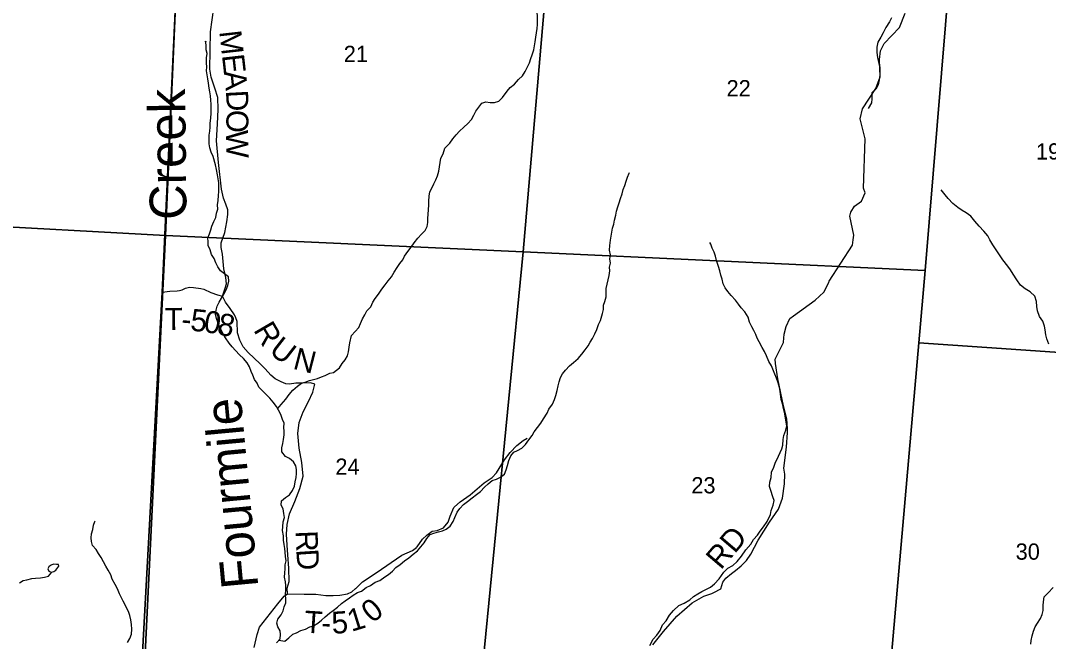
# Model space of a CAD drawing. Extents: x 1578669 to 1989827, y 208020 to 553079.
# Drawn here: x 1846121 to 1860103, y 385917 to 394363 of the extents above; entities that cross this region are included whole.
import ezdxf

# ---------------------------------------------------------------- set-up
doc = ezdxf.new("R2010")
doc.units = 0
for name, color, linetype in [('GM_X_County_Road', 7, 'Continuous'), ('GM_X_County_Road_Text', 7, 'Continuous'), ('GM_X_Minor_Lake', 7, 'Continuous'), ('GM_X_Minor_River', 7, 'Continuous'), ('GM_X_Minor_River_Text', 7, 'Continuous'), ('GM_X_Section', 7, 'Continuous'), ('GM_X_Section_Text', 7, 'Continuous'), ('GM_X_Township', 7, 'Continuous'), ('GM_X_Township_Road', 7, 'Continuous'), ('GM_X_Township_Road_Text', 7, 'Continuous')]:
    doc.layers.add(name, color=color, linetype=linetype)

msp = doc.modelspace()

# ---------------------------------------------------------------- linework, layer by layer
at = {"layer": 'GM_X_County_Road'}
msp.add_lwpolyline([(1849299, 385833), (1849339, 386012), (1849371, 386112), (1849473, 386240), (1849623, 386431), (1849709, 386532), (1849752, 386563), (1849746, 386644), (1849776, 386732), (1849772, 386913), (1849756, 387097), (1849748, 387229), (1849739, 387378), (1849747, 387510), (1849779, 387652), (1849851, 387823), (1849921, 387997), (1849964, 388164), (1849946, 388352), (1849910, 388545), (1849891, 388745), (1849909, 388896), (1849967, 389042), (1850039, 389181), (1850097, 389307), (1850121, 389397), (1850124, 389419), (1850064, 389433), (1849932, 389429), (1849868, 389429), (1849780, 389419), (1849732, 389423), (1849668, 389447), (1849586, 389491), (1849526, 389539), (1849447, 389625), (1849381, 389693), (1849301, 389771), (1849219, 389849), (1849149, 389925), (1849104, 390013), (1849072, 390116), (1849068, 390271), (1849050, 390319), (1849031, 390360), (1848972, 390445), (1848907, 390533), (1848866, 390613), (1848901, 390709), (1848921, 390781), (1848913, 390869), (1848885, 390984), (1848868, 391184), (1848852, 391276), (1848852, 391339), (1848900, 391479), (1848926, 391623), (1848941, 391724), (1848939, 391786), (1848913, 391866), (1848881, 391946), (1848853, 392071), (1848812, 392431), (1848788, 392728), (1848799, 392957), (1848809, 393151), (1848805, 393314), (1848763, 393442), (1848714, 393592), (1848694, 393701), (1848707, 394210), (1848749, 394535)], dxfattribs=at)
at = {"layer": 'GM_X_Minor_Lake'}
for points in [[(1846575, 386867), (1846599, 386885), (1846617, 386904), (1846630, 386924), (1846644, 386942), (1846637, 386962), (1846611, 386965), (1846575, 386970), (1846549, 386960), (1846529, 386949), (1846506, 386931), (1846493, 386904), (1846505, 386871), (1846538, 386858)], [(1846538, 386858), (1846575, 386867)]]:
    msp.add_lwpolyline(points, dxfattribs=at)
at = {"layer": 'GM_X_Minor_River'}
for points in [[(1853153, 394361), (1853153, 394419), (1853148, 394477), (1853141, 394519)], [(1849619, 389087), (1849668, 389140), (1849729, 389211), (1849777, 389276), (1849825, 389334), (1849888, 389389), (1849941, 389429), (1849991, 389442), (1850052, 389465), (1850105, 389481), (1850161, 389492), (1850215, 389518), (1850266, 389535), (1850329, 389568), (1850379, 389574), (1850459, 389640), (1850494, 389699), (1850536, 389750), (1850569, 389804), (1850582, 389855), (1850592, 389921), (1850599, 389977), (1850622, 390081), (1850673, 390133), (1850721, 390186), (1850746, 390244), (1850772, 390307), (1850803, 390362), (1850833, 390416), (1850884, 390470), (1850914, 390530), (1850947, 390581), (1850989, 390640), (1851034, 390711), (1851080, 390766), (1851121, 390823), (1851169, 390877), (1851204, 390941), (1851242, 391002), (1851281, 391057), (1851321, 391108), (1851344, 391159), (1851390, 391220), (1851433, 391281), (1851475, 391338), (1851524, 391401), (1851576, 391458), (1851623, 391509), (1851652, 391560), (1851660, 391616), (1851663, 391674), (1851665, 391724), (1851672, 391792), (1851674, 391852), (1851673, 391908), (1851679, 391972), (1851689, 392032), (1851714, 392083), (1851741, 392140), (1851771, 392194), (1851792, 392251), (1851812, 392313), (1851819, 392373), (1851831, 392434), (1851837, 392492), (1851870, 392552), (1851892, 392625), (1851960, 392697), (1852003, 392754), (1852047, 392807), (1852092, 392860), (1852153, 392911), (1852207, 392963), (1852256, 393018), (1852288, 393077), (1852315, 393129), (1852355, 393186), (1852394, 393237), (1852450, 393255), (1852508, 393246), (1852570, 393250), (1852627, 393265), (1852678, 393314), (1852742, 393400), (1852781, 393451), (1852841, 393498), (1852894, 393560), (1852950, 393613), (1852987, 393672), (1853017, 393731), (1853042, 393789), (1853062, 393846), (1853081, 393898), (1853103, 393966), (1853114, 394021), (1853122, 394075), (1853129, 394137), (1853139, 394197), (1853148, 394253), (1853154, 394307), (1853153, 394361)], [(1857968, 394400), (1857943, 394346), (1857892, 394267), (1857853, 394194), (1857822, 394136), (1857784, 394071), (1857769, 394001), (1857768, 393929), (1857776, 393861), (1857797, 393779), (1857808, 393728), (1857811, 393674), (1857808, 393618), (1857801, 393558), (1857785, 393488), (1857754, 393431), (1857703, 393378), (1857702, 393300), (1857697, 393242), (1857653, 393168)], [(1848813, 391982), (1848819, 392038), (1848818, 392102), (1848818, 392154), (1848809, 392209), (1848800, 392265), (1848788, 392335), (1848772, 392400), (1848743, 392513), (1848716, 392571), (1848696, 392630), (1848687, 392684), (1848685, 392738), (1848688, 392804), (1848694, 392856), (1848699, 392912), (1848702, 392966), (1848708, 393036), (1848712, 393104), (1848716, 393164), (1848715, 393224), (1848709, 393279), (1848706, 393341), (1848694, 393395), (1848689, 393445), (1848677, 393510), (1848668, 393568), (1848660, 393626), (1848651, 393681), (1848654, 393733), (1848652, 393785), (1848652, 393857), (1848661, 393913), (1848646, 393965), (1848644, 394031), (1848637, 394084), (1848645, 394079)], [(1854089, 390657), (1854087, 390716), (1854102, 390777), (1854114, 390835), (1854130, 390897), (1854137, 390959), (1854134, 391009), (1854148, 391062), (1854139, 391121), (1854145, 391177), (1854134, 391241), (1854136, 391303), (1854146, 391375), (1854155, 391429), (1854163, 391483), (1854172, 391540), (1854190, 391592), (1854201, 391648), (1854219, 391715), (1854228, 391769), (1854246, 391827), (1854265, 391882), (1854281, 391944), (1854304, 392008), (1854320, 392063), (1854341, 392117), (1854357, 392178), (1854376, 392232), (1854400, 392289), (1854406, 392295)], [(1860109, 389963), (1860082, 390035), (1860069, 390089), (1860058, 390154), (1860049, 390206), (1860025, 390272), (1859982, 390339), (1859953, 390412), (1859947, 390472), (1859942, 390540), (1859919, 390613), (1859854, 390674), (1859785, 390715), (1859724, 390765), (1859674, 390834), (1859625, 390911), (1859586, 390973), (1859549, 391024), (1859483, 391108), (1859394, 391245), (1859347, 391312), (1859308, 391379), (1859277, 391436), (1859223, 391497), (1859160, 391566), (1859101, 391635), (1859049, 391700), (1858983, 391746), (1858928, 391781), (1858869, 391820), (1858802, 391873), (1858737, 391941), (1858698, 391991), (1858642, 392061)], [(1849708, 386386), (1849728, 386441), (1849729, 386493), (1849727, 386555), (1849728, 386617), (1849728, 386676), (1849725, 386730), (1849713, 386790), (1849716, 386852), (1849722, 386904), (1849721, 386960), (1849733, 387012), (1849726, 387074), (1849720, 387130), (1849715, 387180), (1849706, 387237), (1849698, 387295), (1849697, 387355), (1849685, 387426), (1849687, 387478), (1849692, 387542), (1849710, 387605), (1849703, 387659), (1849693, 387720), (1849664, 387771), (1849670, 387828), (1849723, 387875), (1849778, 387910), (1849821, 387969), (1849849, 388028), (1849856, 388088), (1849870, 388146), (1849875, 388200), (1849877, 388256), (1849868, 388308), (1849834, 388361), (1849779, 388406), (1849727, 388434), (1849675, 388495), (1849676, 388551), (1849688, 388611), (1849699, 388663), (1849707, 388727), (1849708, 388779), (1849702, 388829), (1849707, 388887), (1849686, 388937), (1849662, 389004), (1849632, 389061), (1849605, 389114), (1849558, 389171), (1849512, 389226), (1849461, 389276), (1849414, 389327), (1849362, 389378), (1849339, 389429), (1849302, 389482), (1849282, 389539), (1849259, 389591), (1849235, 389652), (1849204, 389707), (1849156, 389766), (1849101, 389816), (1849045, 389873), (1849000, 389924), (1848961, 389976), (1848907, 390049), (1848878, 390102), (1848852, 390155), (1848825, 390209), (1848803, 390260), (1848786, 390311), (1848775, 390369), (1848781, 390425), (1848794, 390477), (1848822, 390530), (1848888, 390640), (1848916, 390700), (1848939, 390761), (1848955, 390819), (1848951, 390879), (1848894, 390919), (1848843, 390958), (1848804, 391015), (1848779, 391068), (1848755, 391128), (1848718, 391181), (1848700, 391242), (1848675, 391301), (1848675, 391353), (1848668, 391405), (1848690, 391463), (1848709, 391514), (1848722, 391566), (1848752, 391629), (1848777, 391683), (1848787, 391742), (1848804, 391796), (1848802, 391854), (1848809, 391916), (1848813, 391982)], [(1855648, 390899), (1855633, 390960), (1855617, 391016), (1855589, 391097), (1855574, 391157), (1855554, 391212), (1855529, 391265), (1855513, 391321), (1855495, 391346)], [(1854679, 385860), (1854728, 385947), (1854777, 386002), (1854823, 386067), (1854855, 386144), (1854904, 386197), (1854950, 386276), (1855002, 386340), (1855074, 386407), (1855148, 386437), (1855226, 386483), (1855277, 386528), (1855334, 386564), (1855388, 386597), (1855506, 386656), (1855559, 386702), (1855623, 386769), (1855689, 386861), (1855743, 386914), (1855808, 386952), (1855869, 387005), (1855927, 387075), (1855987, 387164), (1856055, 387240), (1856089, 387305), (1856144, 387362), (1856180, 387415), (1856227, 387474), (1856275, 387549), (1856324, 387642), (1856333, 387700), (1856359, 387773), (1856373, 387835), (1856352, 387885), (1856328, 387970), (1856310, 388025), (1856315, 388082), (1856331, 388148), (1856337, 388222), (1856366, 388287), (1856388, 388343), (1856430, 388436), (1856475, 388535), (1856488, 388589), (1856494, 388662), (1856504, 388718), (1856533, 388790), (1856543, 388851), (1856520, 388982), (1856514, 389036), (1856501, 389087), (1856490, 389137), (1856468, 389210), (1856455, 389318), (1856446, 389371), (1856426, 389435), (1856406, 389498), (1856383, 389552), (1856334, 389668), (1856298, 389727), (1856268, 389802), (1856243, 389862), (1856210, 389915), (1856168, 389991), (1856142, 390043), (1856121, 390094), (1856094, 390145), (1856070, 390197), (1856037, 390260), (1856017, 390327), (1855975, 390400), (1855922, 390456), (1855886, 390507), (1855845, 390560), (1855789, 390621), (1855740, 390675), (1855707, 390725), (1855679, 390780), (1855664, 390843), (1855648, 390899)], [(1849634, 385934), (1849714, 385921), (1849770, 385966), (1849825, 386014), (1849877, 386035), (1849934, 386065), (1849997, 386084), (1850057, 386114), (1850108, 386131), (1850163, 386168), (1850214, 386208), (1850265, 386251), (1850322, 386302), (1850375, 386340), (1850434, 386385), (1850486, 386432), (1850537, 386468), (1850594, 386511), (1850645, 386546), (1850704, 386584), (1850758, 386603), (1850823, 386651), (1850882, 386678), (1850947, 386724), (1851008, 386748), (1851077, 386797), (1851128, 386827), (1851179, 386872), (1851228, 386923), (1851286, 386966), (1851345, 387014), (1851404, 387055), (1851461, 387103), (1851520, 387148), (1851568, 387205), (1851613, 387259), (1851649, 387319), (1851692, 387373), (1851745, 387392), (1851805, 387407), (1851859, 387421), (1851912, 387446), (1851965, 387487), (1852005, 387550), (1852030, 387605), (1852062, 387674), (1852097, 387727), (1852145, 387778), (1852200, 387819), (1852263, 387869), (1852324, 387914), (1852377, 387958), (1852431, 388015), (1852484, 388060), (1852535, 388105), (1852596, 388123), (1852648, 388154), (1852702, 388194), (1852729, 388252), (1852743, 388311), (1852762, 388379), (1852792, 388440), (1852831, 388491), (1852882, 388514), (1852939, 388547), (1852992, 388595), (1853036, 388658), (1853081, 388717), (1853108, 388770), (1853152, 388827), (1853200, 388888), (1853235, 388947), (1853285, 389024), (1853306, 389078), (1853356, 389146), (1853382, 389210), (1853403, 389263), (1853421, 389329), (1853433, 389393), (1853448, 389450), (1853468, 389506), (1853495, 389557), (1853532, 389608), (1853590, 389665), (1853641, 389712), (1853704, 389768), (1853754, 389825), (1853803, 389884), (1853843, 389937), (1853870, 389988), (1853901, 390039), (1853931, 390101), (1853961, 390160), (1853984, 390230), (1854010, 390281), (1854038, 390378), (1854050, 390434), (1854053, 390490), (1854068, 390542), (1854088, 390603), (1854089, 390657)], [(1847574, 385902), (1847609, 385955), (1847631, 386017), (1847634, 386085), (1847632, 386147), (1847620, 386212), (1847607, 386272), (1847589, 386326), (1847516, 386465), (1847467, 386564), (1847439, 386633), (1847406, 386694), (1847368, 386763), (1847351, 386823), (1847311, 386888), (1847281, 386943), (1847216, 387057), (1847183, 387112), (1847152, 387169), (1847100, 387224), (1847085, 387277), (1847080, 387327), (1847088, 387383), (1847103, 387440), (1847115, 387498), (1847132, 387550), (1847137, 387560)], [(1846105, 386715), (1846157, 386744), (1846208, 386755), (1846274, 386773), (1846326, 386776), (1846394, 386782), (1846449, 386791), (1846501, 386805), (1846547, 386860)], [(1859864, 385878), (1859870, 385932), (1859881, 385992), (1859901, 386055), (1859921, 386117), (1859954, 386168), (1859996, 386231), (1860019, 386282), (1860032, 386338), (1860030, 386404), (1860035, 386456), (1860045, 386522), (1860101, 386579), (1860168, 386649)], [(1849604, 385900), (1849651, 385953), (1849659, 386010), (1849652, 386063), (1849621, 386116), (1849609, 386166), (1849620, 386220), (1849664, 386277), (1849695, 386332), (1849708, 386386)]]:
    msp.add_lwpolyline(points, dxfattribs=at)
at = {"layer": 'GM_X_Section'}
for points in [[(1848329, 396866), (1848091, 391437), (1842456, 391746), (1842840, 397128)], [(1853394, 396264), (1852960, 391218), (1848091, 391437), (1848329, 396866)], [(1858812, 395626), (1858425, 390961), (1852960, 391218), (1853394, 396264)], [(1858812, 395626), (1863024, 395342), (1862633, 389683), (1858342, 389978), (1858425, 390961)], [(1842456, 391746), (1848091, 391437), (1847802, 385474), (1841736, 385913)], [(1848091, 391437), (1852960, 391218), (1852375, 385230), (1847802, 385474)], [(1852960, 391218), (1858425, 390961), (1858342, 389978), (1857906, 385008), (1852375, 385230)], [(1858342, 389978), (1862633, 389683), (1862263, 384458), (1857885, 384732), (1857906, 385008)]]:
    msp.add_lwpolyline(points, close=True, dxfattribs=at)
at = {"layer": 'GM_X_Township'}
for points in [[(1848332, 396849), (1848049, 390667), (1847764, 385428), (1847720, 383825), (1847717, 383501), (1847692, 383178), (1847685, 382890), (1847634, 382104), (1847578, 381136), (1847558, 380743), (1847510, 379880), (1846562, 379919), (1846344, 377214), (1840776, 377532)], [(1860929, 376281), (1859031, 376400), (1858087, 376445), (1857445, 376487), (1857181, 376481), (1857403, 379215), (1854644, 379411), (1854574, 379421), (1850915, 379656), (1847913, 379862), (1847510, 379880), (1847558, 380743), (1847578, 381136), (1847634, 382104), (1847685, 382890), (1847692, 383178), (1847717, 383501), (1847720, 383825), (1847764, 385428), (1848049, 390667), (1848332, 396849)]]:
    msp.add_lwpolyline(points, dxfattribs=at)
at = {"layer": 'GM_X_Township_Road'}
for points in [[(1856633, 390346), (1856928, 390559), (1857046, 390670), (1857114, 390801), (1857122, 390816), (1857438, 391309), (1857449, 391381), (1857456, 391442), (1857401, 391703), (1857415, 391758), (1857465, 391840), (1857561, 391907), (1857610, 392018), (1857589, 392081), (1857611, 392756), (1857540, 393026), (1857573, 393161), (1857753, 393439), (1857815, 393599), (1857806, 393831), (1857817, 393952), (1857869, 394049), (1858078, 394269), (1858152, 394461)], [(1848049, 390667), (1848152, 390683), (1848252, 390685), (1848283, 390692)], [(1848283, 390692), (1848319, 390701), (1848367, 390723), (1848421, 390736), (1848473, 390733), (1848575, 390720), (1848614, 390709), (1848710, 390664), (1848799, 390634), (1848866, 390613)], [(1854723, 385872), (1854867, 386054), (1855049, 386260), (1855255, 386444), (1855415, 386535), (1855524, 386570), (1855552, 386584), (1855648, 386632), (1855673, 386725), (1855716, 386779), (1855790, 386843), (1855846, 386880), (1855925, 386945), (1855996, 387019), (1856056, 387105), (1856156, 387295), (1856311, 387541), (1856432, 387718), (1856485, 387865), (1856515, 388059), (1856517, 388191), (1856505, 388275), (1856542, 388559), (1856554, 388759), (1856553, 388808), (1856546, 388943), (1856500, 389120), (1856424, 389489), (1856392, 389700), (1856387, 389755), (1856497, 389983), (1856497, 389990), (1856510, 390097), (1856536, 390201), (1856587, 390312), (1856633, 390346)], [(1852022, 387746), (1852023, 387747), (1852102, 387814), (1852238, 387911), (1852428, 388075), (1852538, 388149), (1852596, 388212), (1852703, 388388), (1852782, 388486), (1852873, 388582), (1852957, 388649), (1853011, 388681)], [(1851508, 387198), (1851514, 387204), (1851589, 387309), (1851649, 387361), (1851721, 387417), (1851789, 387427), (1851876, 387462), (1851938, 387538), (1851967, 387622), (1852015, 387740), (1852022, 387746)], [(1850679, 386637), (1850680, 386638), (1850774, 386728), (1850959, 386851), (1851309, 387092), (1851452, 387152), (1851506, 387197), (1851508, 387198)], [(1849752, 386563), (1849978, 386560), (1850139, 386561), (1850275, 386542), (1850373, 386542), (1850465, 386545), (1850569, 386565), (1850626, 386593), (1850679, 386637)]]:
    msp.add_lwpolyline(points, dxfattribs=at)

# ---------------------------------------------------------------- texts
at = {"layer": 'GM_X_County_Road_Text'}
for s, rotation, p in [('M', 276.4942, (1848823, 394214)), ('E', 276.4957, (1848860, 393891)), ('A', 276.3366, (1848885, 393668)), ('D', 273.0578, (1848914, 393410)), ('O', 267.3908, (1848928, 393154)), ('W', 271.2566, (1848915, 392869)), ('R', 300.2208, (1849283, 390154)), ('U', 322.192, (1849488, 389848)), ('N', 345.6437, (1849814, 389629)), ('R', 272.237, (1849861, 387421)), ('D', 273.7544, (1849871, 387166))]:
    msp.add_text(s, height=300, rotation=rotation, dxfattribs=at).set_placement(p)
at = {"layer": 'GM_X_Minor_River_Text'}
for s, height, rotation, p in [('Creek', 500, 90.6601, (1848380, 391654)), ('Fourmile', 499.9, 95.306, (1849357, 386658))]:
    msp.add_text(s, height=height, rotation=rotation, dxfattribs=at).set_placement(p)
at = {"layer": 'GM_X_Section_Text'}
for s, p in [('21', (1850518, 393798)), ('22', (1855725, 393332)), ('19', (1859934, 392472)), ('24', (1850404, 388184)), ('23', (1855246, 387931)), ('30', (1859657, 387029))]:
    msp.add_text(s, height=221, rotation=0, dxfattribs=at).set_placement(p)
at = {"layer": 'GM_X_Township_Road_Text'}
for s, rotation, p in [('T', 0.7886, (1848084, 390152)), ('5', 354.2868, (1848423, 390146)), ('0', 351.2127, (1848602, 390128)), ('8', 347.8725, (1848780, 390100)), ('-', 355.2409, (1848301, 390156)), ('RD', 49.5629, (1855647, 386881)), ('0', 38.556, (1850907, 386157)), ('T', 356.3632, (1849974, 386038)), ('5', 3.5865, (1850362, 386020)), ('1', 17.072, (1850622, 386046)), ('-', 358.1898, (1850208, 386024))]:
    msp.add_text(s, height=300, rotation=rotation, dxfattribs=at).set_placement(p)

doc.saveas('drawing.dxf')
